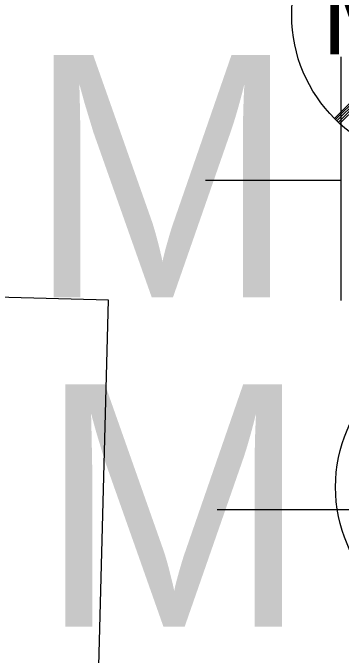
# Model space of a CAD drawing. Extents: x 978516 to 993312, y 1836504 to 1846212.
# Drawn here: x 992562.56 to 992572.68, y 1843524.77 to 1843544.56 of the extents above; entities that cross this region are included whole.
import ezdxf

# ---------------------------------------------------------------- set-up
doc = ezdxf.new("R2010")
doc.units = 0
for name, color, linetype in [('S_BUILDING', 7, 'Continuous'), ('S_MANHOLE', 7, 'Continuous'), ('S_TANK', 7, 'Continuous')]:
    doc.layers.add(name, color=color, linetype=linetype)

msp = doc.modelspace()

# ---------------------------------------------------------------- linework, layer by layer
at = {"layer": 'S_BUILDING'}
msp.add_lwpolyline([(992540.904, 1843536.362), (992538.522, 1843446.221), (992588.252, 1843444.907), (992588.217, 1843443.583), (992616.434, 1843442.837), (992617.641, 1843488.495), (992589.15, 1843489.248), (992588.522, 1843465.475), (992563.665, 1843466.132), (992565.504, 1843535.712)], close=True, dxfattribs=at)
at = {"layer": 'S_MANHOLE'}
for p, q in [((992572.681, 1843535.7), (992572.681, 1843543.201)), ((992568.502, 1843539.409), (992572.681, 1843539.409)), ((992568.864, 1843529.263), (992573.042, 1843529.263))]:
    msp.add_line(p, q, dxfattribs=at)
at = {"layer": 'S_TANK'}
for p, q in [((992572.51, 1843541.272), (992575.691, 1843544.453)), ((992572.553, 1843541.23), (992575.734, 1843544.411)), ((992572.596, 1843541.189), (992575.776, 1843544.369)), ((992572.641, 1843541.149), (992575.819, 1843544.326))]:
    msp.add_line(p, q, dxfattribs=at)
msp.add_lwpolyline([(992572.478, 1843547.667), (992575.66, 1843544.485), (992572.478, 1843541.303)], dxfattribs=at)
for centre in [(992575.66, 1843544.485), (992577.01, 1843529.95)]:
    msp.add_circle(centre, 4.5, dxfattribs=at)

# ---------------------------------------------------------------- texts
at = {"layer": 'S_MANHOLE'}
for p in [(992562.997, 1843535.792), (992563.358, 1843525.646)]:
    msp.add_text('M', height=7.465, dxfattribs=at).set_placement(p)
at = {"layer": 'S_TANK'}
msp.add_text('M W', height=2.4, dxfattribs=at).set_placement((992572.088, 1843543.285))

doc.saveas('drawing.dxf')
